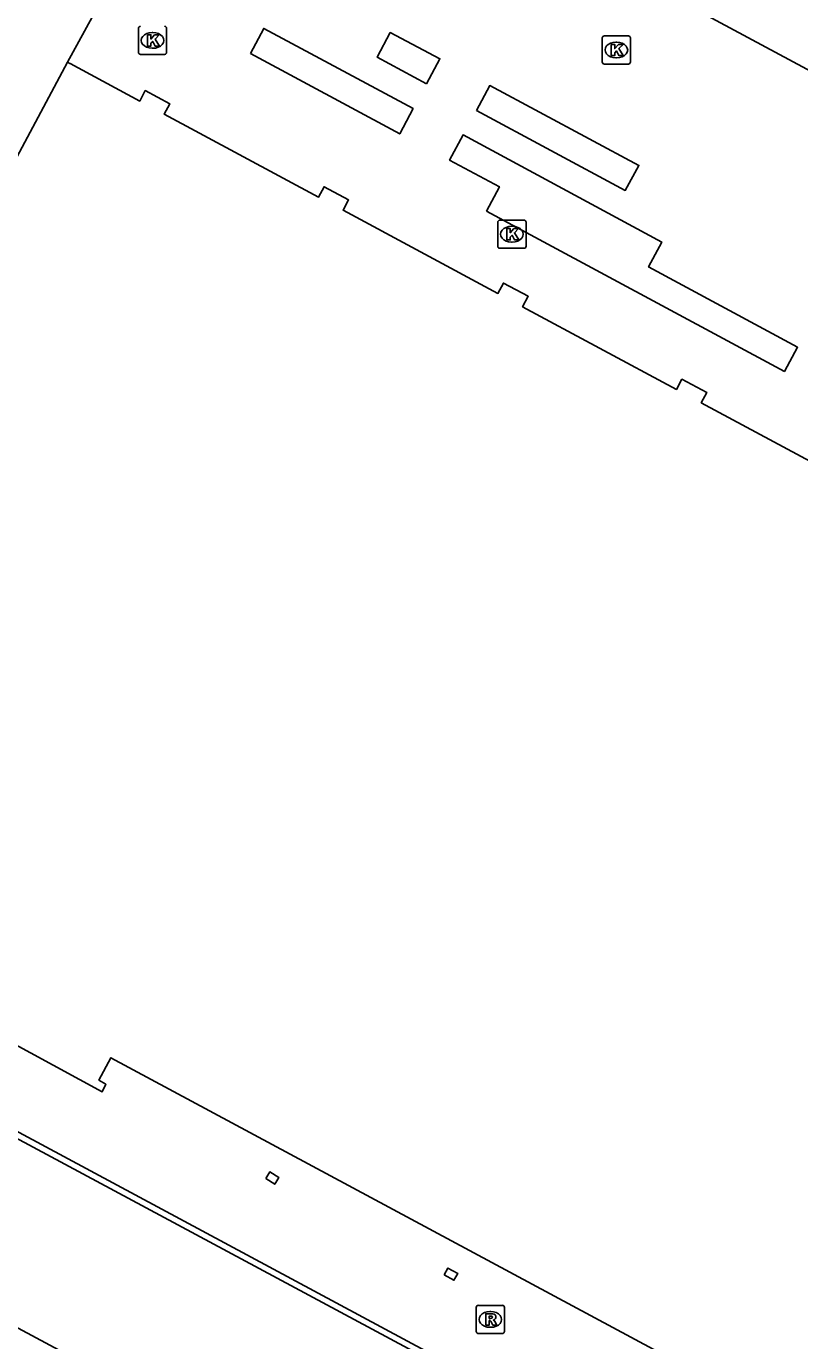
# Model space of a CAD drawing. Extents: x 159489 to 160304, y 383826 to 384530.
# Drawn here: x 159803.76 to 159831.19, y 384217.54 to 384264.17 of the extents above; entities that cross this region are included whole.
import ezdxf

# ---------------------------------------------------------------- set-up
doc = ezdxf.new("R2010")
doc.units = 0
for name, color, linetype in [('IMGEO_Kolk', 7, 'Continuous'), ('IMGEO_Lijnafwatering', 7, 'Continuous'), ('IMGEO_Pand', 7, 'Continuous'), ('IMGEO_Rioolput', 7, 'Continuous'), ('IMGEO_Voetpad_gesloten', 7, 'Continuous'), ('IMGEO_Voetpad_open', 7, 'Continuous')]:
    doc.layers.add(name, color=color, linetype=linetype)

msp = doc.modelspace()

# ---------------------------------------------------------------- linework, layer by layer
at = {"layer": 'IMGEO_Kolk'}
for p, q in [((159807.735, 384263.242), (159807.735, 384264.094)), ((159808.223, 384263.948), (159808.248, 384263.948)), ((159808.736, 384264.094), (159808.736, 384263.242)), ((159824.186, 384262.902), (159824.186, 384263.754)), ((159824.261, 384263.828), (159825.113, 384263.828)), ((159824.674, 384263.608), (159824.699, 384263.608)), ((159825.187, 384263.754), (159825.187, 384262.902)), ((159808.662, 384263.168), (159807.81, 384263.168)), ((159808.246, 384263.388), (159808.221, 384263.388)), ((159824.697, 384263.048), (159824.672, 384263.048)), ((159825.113, 384262.828), (159824.261, 384262.828)), ((159820.482, 384256.367), (159820.482, 384257.219)), ((159820.557, 384257.293), (159821.409, 384257.293)), ((159820.97, 384257.073), (159820.995, 384257.073)), ((159821.483, 384257.219), (159821.483, 384256.367)), ((159820.993, 384256.513), (159820.968, 384256.513)), ((159821.409, 384256.293), (159820.557, 384256.293))]:
    msp.add_line(p, q, dxfattribs=at)
for points in [[(159807.735, 384263.242), (159807.735, 384264.094)], [(159808.056, 384263.868), (159808.179, 384263.868), (159808.179, 384263.717), (159808.309, 384263.868), (159808.473, 384263.868), (159808.327, 384263.717), (159808.48, 384263.468), (159808.328, 384263.468), (159808.243, 384263.632), (159808.179, 384263.565), (159808.179, 384263.468), (159808.056, 384263.468), (159808.056, 384263.868)], [(159808.736, 384264.094), (159808.736, 384263.242)], [(159824.186, 384262.902), (159824.186, 384263.754)], [(159824.261, 384263.828), (159825.113, 384263.828)], [(159824.507, 384263.528), (159824.63, 384263.528), (159824.63, 384263.377), (159824.76, 384263.528), (159824.924, 384263.528), (159824.778, 384263.377), (159824.931, 384263.128), (159824.779, 384263.128), (159824.694, 384263.292), (159824.63, 384263.225), (159824.63, 384263.128), (159824.507, 384263.128), (159824.507, 384263.528)], [(159825.187, 384263.754), (159825.187, 384262.902)], [(159808.662, 384263.168), (159807.81, 384263.168)], [(159825.113, 384262.828), (159824.261, 384262.828)], [(159820.482, 384256.367), (159820.482, 384257.219)], [(159820.557, 384257.293), (159821.409, 384257.293)], [(159820.803, 384256.993), (159820.926, 384256.993), (159820.926, 384256.842), (159821.056, 384256.993), (159821.22, 384256.993), (159821.074, 384256.842), (159821.227, 384256.593), (159821.075, 384256.593), (159820.99, 384256.757), (159820.926, 384256.69), (159820.926, 384256.593), (159820.803, 384256.593), (159820.803, 384256.993)], [(159821.483, 384257.219), (159821.483, 384256.367)], [(159821.409, 384256.293), (159820.557, 384256.293)]]:
    msp.add_lwpolyline(points, dxfattribs=at)
for centre, start, end in [((159807.812, 384264.092), 91.552, 178.448), ((159807.812, 384264.092), 91.552, 178.448), ((159808.66, 384264.092), 1.552, 88.448), ((159808.66, 384264.092), 1.552, 88.448), ((159824.263, 384263.752), 91.552, 178.448), ((159824.263, 384263.752), 91.552, 178.448), ((159825.111, 384263.752), 1.552, 88.448), ((159825.111, 384263.752), 1.552, 88.448), ((159807.812, 384263.244), 181.552, 268.448), ((159807.812, 384263.244), 181.552, 268.448), ((159808.66, 384263.244), 271.552, 358.448), ((159808.66, 384263.244), 271.552, 358.448), ((159824.263, 384262.904), 181.552, 268.448), ((159824.263, 384262.904), 181.552, 268.448), ((159825.111, 384262.904), 271.552, 358.448), ((159825.111, 384262.904), 271.552, 358.448), ((159820.559, 384257.217), 91.552, 178.448), ((159820.559, 384257.217), 91.552, 178.448), ((159821.407, 384257.217), 1.552, 88.448), ((159821.407, 384257.217), 1.552, 88.448), ((159820.559, 384256.369), 181.552, 268.448), ((159820.559, 384256.369), 181.552, 268.448), ((159821.407, 384256.369), 271.552, 358.448), ((159821.407, 384256.369), 271.552, 358.448)]:
    msp.add_arc(centre, 0.0765, start, end, dxfattribs=at)
for centre, major_axis, ratio, start_param, end_param in [((159808.222, 384263.668), (-0.387, 0.002), 0.722429, 4.712389, 7.853982), ((159808.247, 384263.668), (-0.39, 0.002), 0.717154, 1.570796, 4.712389), ((159824.673, 384263.328), (-0.387, 0.002), 0.722429, 4.712389, 7.853982), ((159824.698, 384263.328), (-0.39, 0.002), 0.717154, 1.570796, 4.712389), ((159820.969, 384256.793), (-0.387, 0.002), 0.722429, 4.712389, 7.853982), ((159820.994, 384256.793), (-0.39, 0.002), 0.717154, 1.570796, 4.712389)]:
    msp.add_ellipse(centre, major_axis=major_axis, ratio=ratio, start_param=start_param, end_param=end_param, dxfattribs=at)
at = {"layer": 'IMGEO_Lijnafwatering'}
for points in [[(159806.04, 384223.562), (159789.261, 384232.575)], [(159822.818, 384214.548), (159806.04, 384223.562)]]:
    msp.add_lwpolyline(points, dxfattribs=at)
at = {"layer": 'IMGEO_Pand'}
for points in [[(159790.384, 384235.106), (159790.678, 384235.657), (159791.689, 384237.551), (159794.97, 384243.698), (159805.217, 384262.896)], [(159805.217, 384262.896), (159805.298, 384262.853), (159805.316, 384262.843), (159807.783, 384261.517), (159807.98, 384261.89), (159808.85, 384261.419), (159808.654, 384261.049), (159814.124, 384258.109), (159814.32, 384258.479), (159815.19, 384258.01), (159814.995, 384257.641), (159820.486, 384254.691), (159820.679, 384255.059), (159821.559, 384254.59), (159821.363, 384254.218), (159826.814, 384251.289), (159827.01, 384251.65), (159827.89, 384251.179), (159827.698, 384250.814), (159833.176, 384247.87)], [(159832.355, 384213.828), (159806.759, 384227.581), (159806.333, 384226.788), (159806.58, 384226.639), (159806.455, 384226.373), (159790.384, 384235.106)], [(159812.249, 384223.292), (159812.392, 384223.526), (159812.716, 384223.329), (159812.573, 384223.094), (159812.249, 384223.292)], [(159818.581, 384219.877), (159818.715, 384220.118), (159819.061, 384219.926), (159818.927, 384219.684), (159818.581, 384219.877)]]:
    msp.add_lwpolyline(points, dxfattribs=at)
at = {"layer": 'IMGEO_Rioolput'}
for p, q in [((159819.717, 384217.87), (159819.717, 384218.722)), ((159819.792, 384218.796), (159820.644, 384218.796)), ((159820.718, 384218.722), (159820.718, 384217.87)), ((159820.205, 384218.576), (159820.23, 384218.576)), ((159820.644, 384217.796), (159819.792, 384217.796)), ((159820.228, 384218.016), (159820.203, 384218.016))]:
    msp.add_line(p, q, dxfattribs=at)
for points in [[(159819.717, 384217.87), (159819.717, 384218.722)], [(159819.792, 384218.796), (159820.644, 384218.796)], [(159820.718, 384218.722), (159820.718, 384217.87)], [(159820.306, 384218.494), (159820.054, 384218.496), (159820.054, 384218.096)], [(159820.054, 384218.096), (159820.178, 384218.096), (159820.178, 384218.258), (159820.189, 384218.258)], [(159820.232, 384218.415), (159820.178, 384218.415), (159820.178, 384218.334)], [(159820.178, 384218.334), (159820.23, 384218.334)], [(159820.236, 384218.229), (159820.307, 384218.096), (159820.447, 384218.096), (159820.382, 384218.222)], [(159820.644, 384217.796), (159819.792, 384217.796)]]:
    msp.add_lwpolyline(points, dxfattribs=at)
for centre, radius, start, end in [((159819.794, 384218.72), 0.0765, 91.552, 178.448), ((159819.794, 384218.72), 0.0765, 91.552, 178.448), ((159820.642, 384218.72), 0.0765, 1.552, 88.448), ((159820.642, 384218.72), 0.0765, 1.552, 88.448), ((159820.188, 384218.205), 0.0533, 26.0293, 88.6989), ((159820.214, 384218.523), 0.19, 274.7715, 282.9687), ((159820.238, 384218.319), 0.0964, 77.0061, 93.1865), ((159820.252, 384218.376), 0.0378, 276.6634, 79.6772), ((159820.305, 384218.384), 0.109, 350.3612, 89.416), ((159820.303, 384218.384), 0.112, 277.5842, 350.9817), ((159820.287, 384218.169), 0.108, 29.5134, 73.7905), ((159819.794, 384217.872), 0.0765, 181.552, 268.448), ((159819.794, 384217.872), 0.0765, 181.552, 268.448), ((159820.642, 384217.872), 0.0765, 271.552, 358.448), ((159820.642, 384217.872), 0.0765, 271.552, 358.448)]:
    msp.add_arc(centre, radius, start, end, dxfattribs=at)
for centre, major_axis, ratio, start_param, end_param in [((159820.204, 384218.296), (-0.387, 0.002), 0.722429, 4.712389, 7.853982), ((159820.229, 384218.296), (-0.39, 0.002), 0.717154, 1.570796, 4.712389)]:
    msp.add_ellipse(centre, major_axis=major_axis, ratio=ratio, start_param=start_param, end_param=end_param, dxfattribs=at)
at = {"layer": 'IMGEO_Voetpad_gesloten'}
msp.add_lwpolyline([(159858.696, 384248.021), (159811.13, 384273.563)], dxfattribs=at)
at = {"layer": 'IMGEO_Voetpad_open'}
for points in [[(159810.735, 384272.959), (159805.217, 384262.896)], [(159811.716, 384263.2), (159812.183, 384264.093), (159817.475, 384261.247), (159817.006, 384260.35), (159811.716, 384263.2)], [(159817.952, 384262.131), (159816.198, 384263.078), (159816.666, 384263.946), (159818.429, 384263.017), (159817.952, 384262.131)], [(159819.725, 384261.179), (159820.198, 384262.067), (159825.485, 384259.231), (159825, 384258.346), (159819.725, 384261.179)], [(159820.079, 384257.606), (159820.538, 384258.474), (159818.774, 384259.422), (159819.253, 384260.313), (159826.299, 384256.512), (159825.829, 384255.63), (159831.113, 384252.785), (159830.649, 384251.925), (159820.079, 384257.606)], [(159890.081, 384178.186), (159887.304, 384172.975), (159886.537, 384173.398), (159786.238, 384227.228), (159789.088, 384232.417), (159890.081, 384178.186)]]:
    msp.add_lwpolyline(points, dxfattribs=at)

doc.saveas('drawing.dxf')
